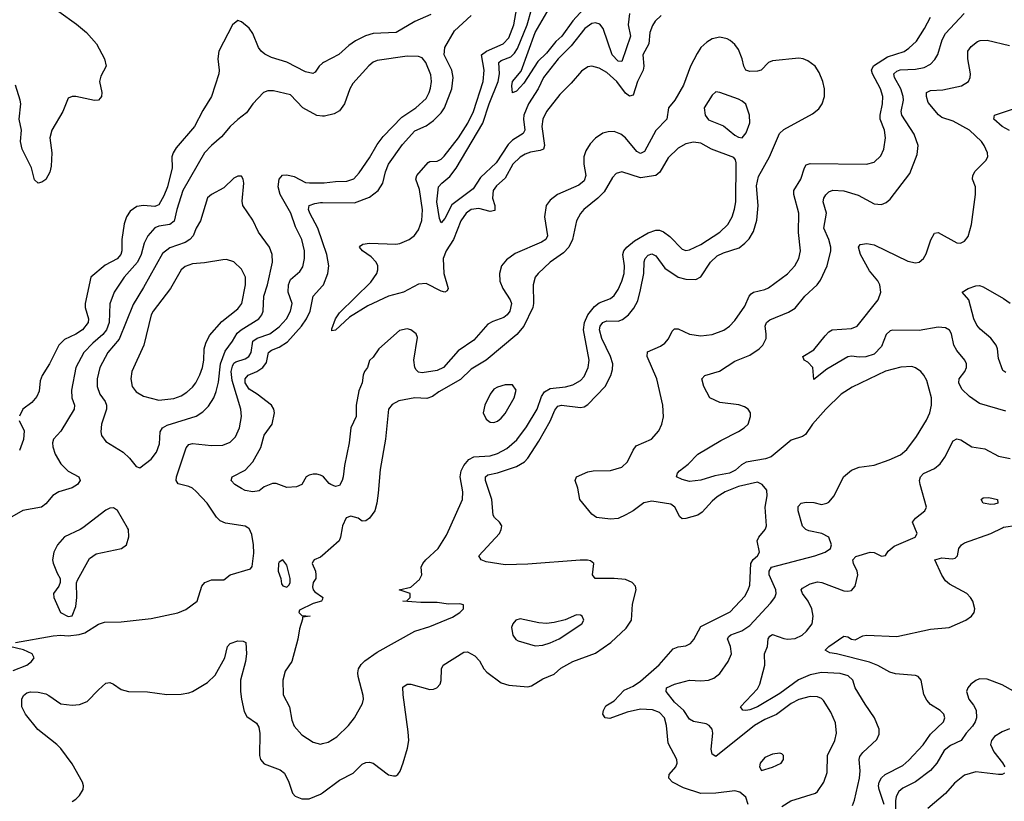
# Model space of a CAD drawing. Header units: inches. Extents: x 1682530 to 1839546, y 640742 to 791647.
# Tile 678 of 923: x 1788392 to 1793622, y 718548 to 722697. Entities that reach past the tile are written whole.
import ezdxf

# ---------------------------------------------------------------- set-up
doc = ezdxf.new("R2010")
doc.units = ezdxf.units.IN
doc.header["$MEASUREMENT"] = 0
for name, color, linetype in [('B7781', 7, 'Continuous'), ('B7782', 7, 'Continuous'), ('B7791', 7, 'Continuous'), ('B7792', 7, 'Continuous')]:
    doc.layers.add(name, color=color, linetype=linetype)

msp = doc.modelspace()

# ---------------------------------------------------------------- linework, layer by layer
at = {"layer": 'B7781', "color": 5}
for points, elevation in [([(1788368.7, 719390), (1788570, 719426), (1788610, 719428.9), (1788650, 719425.2), (1788707.2, 719432.8), (1788738, 719442), (1788810, 719488.8), (1788841.7, 719498.3), (1788930, 719500.2), (1789090, 719518.8), (1789231, 719549), (1789274.3, 719565.7), (1789334, 719610), (1789359.3, 719690), (1789375.3, 719710), (1789410, 719722.8), (1789476.4, 719723.6), (1789509.3, 719750.7), (1789617.5, 719782.5), (1789626.6, 719793.4), (1789635, 719865), (1789634.4, 719910), (1789624.3, 719964.3), (1789610, 719995.4), (1789602.8, 720000)], 640), ([(1788726.6, 720000), (1788713.4, 719990), (1788630, 719951.3), (1788593, 719910), (1788572.7, 719870), (1788566.4, 719830), (1788570, 719812), (1788590, 719758), (1788606.8, 719730), (1788606.8, 719710), (1788598.8, 719690), (1788570.8, 719650), (1788574, 719630), (1788608.2, 719550), (1788650, 719529.1), (1788670, 719532.7), (1788690, 719581), (1788695.5, 719630), (1788693.1, 719706.9), (1788698, 719722), (1788763.4, 719836.6), (1788797.9, 719862.1), (1788932.3, 719890), (1788959.6, 719910), (1788971.7, 719951.7), (1788969.6, 719990), (1788963.9, 720000)], 660), ([(1790000, 719853.2), (1789990, 719844.5), (1789956, 719830), (1789950, 719822), (1789944.9, 719810), (1789963, 719770), (1789965.5, 719750), (1789964, 719730), (1789951, 719710), (1789946.8, 719686.8), (1789950.9, 719670.9), (1789959.8, 719659.8), (1790000, 719631.4)], 640), ([(1790000, 719622), (1789999.6, 719620.4), (1789994, 719610), (1789950, 719598), (1789878, 719562), (1789874, 719550), (1789890, 719534), (1789934, 719530), (1789894, 719526), (1789894, 719514), (1789877.5, 719462.5), (1789870, 719408.7), (1789837.3, 719290), (1789801.7, 719238.3), (1789788.6, 719191.4), (1789792.1, 719112.1), (1789825, 719050), (1789837.7, 718977.7), (1789850, 718947), (1789890, 718901.1), (1789950, 718861.1), (1789990, 718851.7), (1790000, 718854.4)], 640), ([(1788670, 718547.2), (1788690, 718559), (1788710, 718578.7), (1788728.5, 718610), (1788730.8, 718630), (1788724.8, 718650), (1788670, 718746.9), (1788610, 718827.6), (1788588.6, 718850), (1788488.5, 718928.5), (1788423.5, 719010), (1788402.5, 719050), (1788403.1, 719090), (1788412.4, 719110), (1788430, 719123.9), (1788450, 719129.2), (1788490, 719127.6), (1788530, 719118.4), (1788546.7, 719110), (1788610, 719064.9), (1788670, 719058.4), (1788710, 719062), (1788750, 719077.3), (1788810, 719140.2), (1788850, 719174), (1788870, 719178.9), (1788890, 719170.3), (1788930, 719141.5), (1788970, 719130.2), (1789070, 719128.2), (1789174.1, 719114.1), (1789250, 719116.9), (1789290, 719124), (1789310, 719130.3), (1789390, 719178.4), (1789430, 719216.8), (1789481.5, 719310), (1789495.8, 719370), (1789510, 719385.8), (1789550, 719399.9), (1789578, 719398), (1789592.6, 719390), (1789596.6, 719330), (1789591.3, 719290), (1789565, 719190), (1789564.3, 719130), (1789569.2, 719090), (1789584.7, 719024.7), (1789597.4, 718997.4), (1789650, 718963.1), (1789661.7, 718941.7), (1789667.9, 718907.9), (1789665.2, 718790), (1789670.3, 718770), (1789690, 718746), (1789775, 718715), (1789797.7, 718697.7), (1789821.3, 718650), (1789840.4, 718590), (1789855.1, 718575.1), (1789890, 718560.8), (1789930, 718560.2), (1789990, 718585.5), (1790000, 718592.9)], 620), ([(1788357.8, 719242.2), (1788429, 719270), (1788454, 719290), (1788468.7, 719310), (1788458, 719330), (1788412.1, 719352.1), (1788338, 719370)], 640)]:
    msp.add_lwpolyline(points, dxfattribs=dict(at, elevation=elevation))
at = {"layer": 'B7781', "color": 5, "elevation": 640}
msp.add_lwpolyline([(1789790, 719829), (1789770, 719817.2), (1789766.4, 719810), (1789764.4, 719770), (1789778.8, 719730), (1789782, 719702), (1789790, 719692), (1789810, 719684.7), (1789823.1, 719696.9), (1789828.7, 719710), (1789829, 719730), (1789810, 719802)], close=True, dxfattribs=at)
at = {"layer": 'B7782', "color": 5}
for points, elevation in [([(1788506.4, 722810), (1788693.8, 722673.8), (1788746.7, 722630), (1788800.4, 722570), (1788843.1, 722490), (1788850.4, 722450), (1788822.5, 722397.5), (1788816.5, 722370), (1788828.2, 722310), (1788825.5, 722290), (1788819.5, 722280.5), (1788810, 722269.6), (1788790, 722268), (1788690, 722289.6), (1788670, 722289.6), (1788650, 722280.9), (1788620.8, 722210), (1788562.6, 722110), (1788551.3, 722070), (1788562, 721990), (1788559.7, 721920.3), (1788551.4, 721888.6), (1788530, 721849), (1788510, 721834), (1788490, 721829.2), (1788470, 721848), (1788454.5, 721910), (1788405.3, 722010), (1788396.8, 722050), (1788402, 722110), (1788389, 722170), (1788397.1, 722250), (1788395, 722270), (1788370, 722349.6)], 580), ([(1790000, 722465.7), (1789982.6, 722450), (1789960.4, 722419.6), (1789948.1, 722411.9), (1789910, 722420.2), (1789810, 722472.2), (1789730, 722495.8), (1789693.7, 722513.7), (1789674.3, 722530), (1789659.7, 722550), (1789630, 722623.7), (1789610, 722652), (1789570, 722686.6), (1789550, 722692.7), (1789523, 722670), (1789450.3, 722530), (1789444.5, 722490), (1789451.6, 722430), (1789449.2, 722410), (1789411.3, 722290), (1789364, 722216), (1789320.2, 722130), (1789223.2, 722016.8), (1789207.8, 721990), (1789200.2, 721970), (1789202.5, 721910), (1789177, 721810), (1789157.1, 721762.9), (1789130, 721714.8), (1789121.3, 721710), (1789110, 721706), (1789049.5, 721710.5), (1789014.8, 721705.2), (1788978.6, 721681.4), (1788958.8, 721650), (1788946, 721614), (1788933.8, 721530), (1788934.4, 721470), (1788928.2, 721450), (1788910, 721427), (1788846.4, 721393.6), (1788770.2, 721330), (1788739.3, 721190), (1788739.6, 721170), (1788757.3, 721110), (1788754.8, 721090), (1788725, 721050), (1788690, 721027.8), (1788630, 721000.2), (1788599.4, 720970), (1788550, 720869.7), (1788511, 720809), (1788500.8, 720779.2), (1788495.1, 720724.9), (1788483.7, 720696.3), (1788455.8, 720664.2), (1788407.8, 720630), (1788390, 720591.8)], 620), ([(1790000, 722185.8), (1789970, 722188.9), (1789895.6, 722230), (1789830, 722298.4), (1789739.8, 722319.8), (1789710, 722320.4), (1789687.6, 722310), (1789630.3, 722250), (1789596.6, 722203.4), (1789550, 722167.9), (1789510.2, 722130), (1789463.9, 722076.1), (1789411.1, 722030), (1789374.2, 721990), (1789258, 721790), (1789226.6, 721690), (1789212.8, 721627.2), (1789189.6, 721610.4), (1789130, 721600.5), (1789110, 721591.9), (1789072.6, 721550), (1789052.7, 721510), (1789036.4, 721450), (1789018.2, 721410), (1788945.9, 721330), (1788892.9, 721250), (1788870.7, 721189.3), (1788866.6, 721090), (1788852.5, 721050), (1788833.9, 721026.1), (1788780.3, 720979.7), (1788732.9, 720930), (1788690.1, 720850), (1788666.4, 720730), (1788668.8, 720690), (1788682.2, 720650), (1788680.6, 720630), (1788610, 720513.3), (1788572, 720470), (1788565.3, 720450), (1788567.1, 720430), (1788580.6, 720390), (1788610, 720339), (1788650, 720300.2), (1788706, 720270), (1788712.8, 720250), (1788698.5, 720230), (1788670, 720211.5), (1788600.5, 720190), (1788568, 720172), (1788530, 720127.1), (1788507.3, 720110), (1788408, 720092), (1788350, 720057.6)], 640), ([(1789602.8, 720000), (1789588.8, 720008.8), (1789484.2, 720024.2), (1789456.4, 720036.4), (1789436.8, 720056.8), (1789388.3, 720130), (1789330, 720192.4), (1789310, 720209.7), (1789290, 720219.3), (1789233.2, 720233.2), (1789222.7, 720250), (1789224.6, 720270), (1789275.9, 720424.1), (1789290, 720442.4), (1789310, 720446.5), (1789410, 720436.1), (1789470, 720438.9), (1789510, 720454.9), (1789538.2, 720481.9), (1789559.3, 720530), (1789569.8, 720590), (1789566.2, 720630), (1789521.1, 720781.1), (1789515.5, 720830), (1789521.7, 720858.3), (1789530, 720874.1), (1789539.1, 720880.9), (1789590, 720896.4), (1789609.2, 720910), (1789620.9, 720930), (1789629.9, 720990.1), (1789653.2, 721006.8), (1789719.8, 721030), (1789770, 721066.6), (1789809.3, 721110), (1789830.5, 721150), (1789838.2, 721190), (1789818, 721250), (1789819.1, 721290), (1789830, 721317.3), (1789879.2, 721360.8), (1789895.4, 721384.6), (1789905, 721430), (1789904.6, 721470), (1789890, 721529.6), (1789857.4, 721597.4), (1789831.2, 721670), (1789774.8, 721770), (1789765.5, 721810), (1789769.8, 721850), (1789788.4, 721871.6), (1789810, 721874.5), (1789850, 721865.4), (1789910, 721833.7), (1789931.7, 721831.7), (1790000, 721830.9)], 640), ([(1790000, 721518), (1789975.2, 721590), (1789933.1, 721670), (1789926.4, 721690), (1789928.8, 721710), (1789958.6, 721721.4), (1789990, 721726.5), (1790000, 721726.5)], 620), ([(1790000, 720273.6), (1789990, 720279.6), (1789970, 720285.1), (1789950, 720284.2), (1789930, 720279.7), (1789913.4, 720270), (1789891, 720230), (1789862.6, 720217.4), (1789810, 720213), (1789754.9, 720234.9), (1789734.5, 720234.5), (1789690, 720217.1), (1789663.6, 720196.4), (1789630.2, 720189.8), (1789590, 720198), (1789570, 720208.1), (1789534, 720230), (1789514.3, 720250), (1789520.5, 720270), (1789590, 720306), (1789630.7, 720349.3), (1789673.3, 720426.7), (1789690, 720491.6), (1789732, 720550), (1789744.7, 720610), (1789741.5, 720630), (1789728.6, 720650), (1789653.3, 720710), (1789610, 720735.3), (1789589.6, 720770), (1789589.9, 720790.1), (1789606.2, 720810), (1789650.5, 720829.5), (1789682.7, 720850), (1789702.3, 720877.7), (1789713.2, 720930), (1789730, 720943.3), (1789770, 720958.8), (1789813.4, 720986.6), (1789889.4, 721070), (1789916, 721110), (1789934.9, 721150), (1789949.9, 721230.1), (1790000, 721283.6)], 620), ([(1788389.5, 720570), (1788414.7, 720514.7), (1788411.9, 720468.1), (1788390, 720409.7)], 620), ([(1788963.9, 720000), (1788911.4, 720091.4), (1788890, 720106), (1788870, 720104.5), (1788850, 720094), (1788726.6, 720000)], 660)]:
    msp.add_lwpolyline(points, dxfattribs=dict(at, elevation=elevation))
for points, elevation in [([(1789550, 721867.3), (1789530, 721856.2), (1789476, 721804), (1789410.4, 721770), (1789390, 721751), (1789353, 721630), (1789330, 721591.2), (1789313.1, 721550), (1789296, 721530), (1789270, 721514.4), (1789190, 721485.6), (1789150, 721456.8), (1789050, 721275.6), (1788994.1, 721185.9), (1788919.6, 721000.4), (1788859.8, 720930), (1788817.6, 720850), (1788802.7, 720790), (1788803, 720750), (1788817.7, 720710), (1788845, 720670), (1788852.3, 720650), (1788853.1, 720630), (1788826, 720550), (1788822, 720510), (1788826, 720490), (1788850, 720457.6), (1788942, 720402), (1788975.5, 720370), (1789010, 720326), (1789030, 720318.8), (1789090, 720364.4), (1789118.8, 720401.2), (1789134.4, 720445.6), (1789137.3, 720510), (1789149.8, 720530), (1789175.6, 720544.4), (1789328.5, 720591.5), (1789365.1, 720614.9), (1789395, 720645), (1789423.7, 720690), (1789435.8, 720724.2), (1789447.9, 720772.1), (1789458.7, 720870), (1789482.7, 720937.3), (1789522.8, 720990), (1789547, 721033), (1789568.4, 721051.6), (1789661.4, 721110), (1789677.4, 721130), (1789684.9, 721150), (1789687.8, 721230), (1789708.8, 721290), (1789734.1, 721410), (1789732.3, 721450), (1789718.8, 721490), (1789659.7, 721570), (1789630, 721632.3), (1789577.4, 721710), (1789573.5, 721733.5), (1789581.7, 721830), (1789579.6, 721850), (1789570, 721866)], 660), ([(1789490, 721423.5), (1789470, 721422.7), (1789374.1, 721405.9), (1789310, 721401.5), (1789270, 721386.6), (1789250, 721369.7), (1789192.4, 721270), (1789100.2, 721150), (1789089.4, 721130), (1789051.4, 720968.6), (1788986.9, 720830), (1788982, 720790), (1788988.9, 720750), (1789010, 720721.3), (1789050, 720698.7), (1789130, 720678), (1789210, 720686.5), (1789250, 720701), (1789280, 720720), (1789310, 720747.1), (1789327.2, 720770), (1789348.9, 720811.1), (1789362.8, 720850), (1789369.9, 720890), (1789371.9, 720950), (1789380.2, 720979.8), (1789399.4, 721020.6), (1789464.6, 721095.4), (1789550, 721162.4), (1789571.6, 721190), (1789591.5, 721290), (1789592, 721330), (1789570, 721373.6), (1789530, 721411.1)], 680)]:
    msp.add_lwpolyline(points, close=True, dxfattribs=dict(at, elevation=elevation))
at = {"layer": 'B7791', "color": 5}
for points, elevation in [([(1790000, 718854.4), (1790030, 718862.3), (1790076.9, 718890), (1790138.9, 718950), (1790169.7, 718990), (1790212.8, 719067.2), (1790217.6, 719090), (1790215.5, 719110), (1790188.9, 719210), (1790187.8, 719230), (1790192.1, 719250), (1790205.5, 719274.5), (1790225.9, 719294.1), (1790290, 719338.6), (1790490, 719451.3), (1790570, 719476.5), (1790690, 719524.9), (1790730, 719550.8), (1790749.2, 719570), (1790748.7, 719590), (1790730, 719595.6), (1790670, 719593.6), (1790610, 719602.7), (1790522.3, 719602.3), (1790426, 719610), (1790447.3, 719612.7), (1790466, 719630), (1790466, 719650), (1790408, 719670), (1790470, 719684.7), (1790514.7, 719725.3), (1790527.3, 719750), (1790523.5, 719790), (1790532.4, 719810), (1790548.3, 719830), (1790614.5, 719890), (1790659.4, 719960.6), (1790676.9, 720000)], 640), ([(1790105.2, 720000), (1790096.3, 719950), (1790088, 719930), (1790000, 719853.2)], 640), ([(1790000, 718592.9), (1790090, 718659.1), (1790162.5, 718697.5), (1790210, 718744.9), (1790230, 718752.7), (1790250, 718754.9), (1790270, 718750.3), (1790350, 718687.2), (1790377.7, 718682.3), (1790390, 718683.1), (1790400.9, 718690), (1790413, 718707), (1790428.7, 718751.3), (1790451.7, 718830), (1790458.5, 718870), (1790455.8, 718915.8), (1790427.9, 719112.1), (1790427.1, 719152.9), (1790449.3, 719170), (1790469.8, 719170.2), (1790570, 719140.8), (1790590, 719142.3), (1790606.6, 719150), (1790624.7, 719170), (1790631, 719189), (1790632.4, 719250), (1790640.5, 719270), (1790750, 719340.2), (1790770, 719341.3), (1790810, 719320.2), (1790833.4, 719293.4), (1790857.6, 719250), (1790872.6, 719232.6), (1790950, 719177.3), (1790990, 719164.9), (1791090, 719155.5), (1791110, 719160.2), (1791170, 719197.2), (1791230, 719223.2), (1791265.8, 719254.2), (1791330, 719289.6), (1791450, 719334.8), (1791530.9, 719390), (1791613.4, 719466.6), (1791642, 719510), (1791646.5, 719593.5), (1791665.8, 719670), (1791662.2, 719690), (1791645.3, 719710), (1791610, 719724.4), (1791549.4, 719730.6), (1791448.7, 719730), (1791435.1, 719750), (1791440.9, 719810), (1791424.2, 719824.2), (1791407.3, 719827.3), (1791368.2, 719828.2), (1791090, 719805.9), (1790970, 719803), (1790870, 719819.1), (1790843, 719830), (1790831.3, 719850), (1790940.7, 719970), (1790949.6, 719990), (1790950.8, 720000)], 620), ([(1792260.4, 718530), (1792249.6, 718570), (1792216.1, 718596.1), (1792190, 718602.6), (1792090, 718590.8), (1792010, 718589.8), (1791918.5, 718618.5), (1791859.7, 718650), (1791840.5, 718670), (1791841.3, 718690), (1791876.9, 718730), (1791883.6, 718750), (1791881.6, 718770), (1791837, 718857), (1791826.9, 718950), (1791817.5, 718990), (1791790, 719018.2), (1791752.5, 719032.5), (1791690, 719037.2), (1791619.2, 719020.8), (1791526.4, 718986.4), (1791500.9, 718990), (1791488.7, 719010), (1791492, 719030), (1791505.1, 719054.9), (1791550, 719080.9), (1791601.9, 719138.1), (1791650, 719159.2), (1791690, 719185), (1791788.1, 719271.9), (1791863.3, 719356.7), (1791890, 719368.4), (1791930, 719372.7), (1791954.3, 719385.7), (1791973.4, 719406.6), (1792010, 719475.2), (1792165.8, 719554.2), (1792242.9, 719637.1), (1792261.8, 719670), (1792270, 719694.8), (1792274.9, 719810), (1792287.9, 719832.1), (1792311.3, 719850), (1792320.7, 719870), (1792309.6, 719930), (1792318.3, 719950), (1792352.2, 719990), (1792355.7, 720000)], 580), ([(1792440.2, 718519.8), (1792487.6, 718550), (1792618.4, 718590), (1792630, 718599.5), (1792663.9, 718650), (1792680.3, 718699.7), (1792683.4, 718790), (1792720.7, 718870), (1792729.8, 718910), (1792724.5, 718964.5), (1792700.7, 719020.7), (1792662, 719082), (1792650, 719093.1), (1792630, 719101.8), (1792590, 719104), (1792530, 719088.4), (1792490, 719066.8), (1792412.1, 719007.9), (1792350, 718981.7), (1792294.7, 718950), (1792090, 718785.1), (1792070, 718798), (1792064.7, 718824.7), (1792074, 718910), (1792070, 718931.2), (1792054.7, 718950), (1792038.5, 718958.5), (1791970, 718971.3), (1791950, 718983.5), (1791919, 719030), (1791870, 719073.7), (1791825.3, 719130), (1791827.2, 719150), (1791869.6, 719170), (1791950, 719191.2), (1792010, 719187.6), (1792050, 719191.3), (1792078.3, 719201.7), (1792110, 719226.7), (1792154.6, 719290), (1792172.5, 719330), (1792167.7, 719370), (1792151.5, 719410), (1792158.1, 719421.9), (1792168.4, 719431.6), (1792228.2, 719451.8), (1792270, 719480.6), (1792380.4, 719599.6), (1792402.3, 719630), (1792409.1, 719650), (1792407.7, 719670), (1792372.3, 719750), (1792372.1, 719770), (1792385.2, 719790), (1792615.1, 719850), (1792669.7, 719870), (1792698.7, 719890), (1792704.2, 719910), (1792689.6, 719950), (1792652, 719970), (1792583.1, 719983.1), (1792567.7, 719990), (1792557.8, 720000)], 560), ([(1792815.4, 718524.6), (1792826.3, 718553.7), (1792853.3, 718670), (1792856.8, 718710), (1792850.8, 718770), (1792854.4, 718785.6), (1792870, 718807.2), (1792944.5, 718875.5), (1792956.2, 718903.8), (1792956.9, 718930), (1792932.6, 718990), (1792882.4, 719062.4), (1792830, 719149.6), (1792817.4, 719190), (1792793.1, 719213.1), (1792750, 719226.4), (1792650, 719231.2), (1792590, 719219.7), (1792528.2, 719191.8), (1792430, 719119.4), (1792309.9, 719049.9), (1792270, 719032.7), (1792249.3, 719029.3), (1792232.2, 719032.3), (1792220.5, 719050), (1792310, 719144.2), (1792323.7, 719170), (1792349.8, 719270), (1792348.6, 719330), (1792364.6, 719370), (1792368.2, 719410), (1792376.3, 719423.7), (1792390, 719433.4), (1792450, 719412.1), (1792470.9, 719409.1), (1792510, 719412.8), (1792547.4, 719430), (1792571.8, 719450), (1792600.3, 719490), (1792606.3, 719530), (1792599.8, 719570), (1792580.6, 719610), (1792549.1, 719650), (1792543.1, 719670), (1792550, 719679.5), (1792590, 719701.5), (1792630, 719712.5), (1792653, 719710), (1792770, 719665.8), (1792790, 719663.2), (1792810, 719667.4), (1792829.7, 719690.2), (1792843.1, 719750), (1792840.4, 719770), (1792821.4, 719810), (1792817.1, 719830), (1792832.7, 719847.3), (1792910, 719870.1), (1792930, 719869.2), (1792970, 719848.5), (1792990, 719853.2), (1793004.7, 719875.3), (1793037.2, 719902.8), (1793147.3, 719950), (1793158, 719970), (1793146.3, 720000)], 540), ([(1792983.9, 718530), (1792957.3, 718610), (1792954.1, 718630), (1792957.6, 718650), (1792970, 718672.8), (1792989.5, 718690.5), (1793082.2, 718737.8), (1793113.8, 718766.2), (1793190, 718847), (1793230, 718904.1), (1793298.6, 718970), (1793306, 718990), (1793299.8, 719010), (1793281.5, 719030), (1793230, 719061.8), (1793210, 719084.8), (1793194.7, 719114.7), (1793179.8, 719190), (1793164.5, 719210), (1793150, 719214.8), (1793043.9, 719223.9), (1793013.8, 719233.8), (1792949.3, 719269.3), (1792906, 719286), (1792730, 719330.9), (1792695.8, 719335.8), (1792669.6, 719350), (1792689.7, 719370), (1792770, 719424), (1792790, 719420.3), (1792810, 719407.6), (1792830, 719404.7), (1792870, 719426.7), (1792890, 719430.1), (1793050, 719422.6), (1793230, 719461.9), (1793328.9, 719471.1), (1793418, 719510), (1793446.6, 719530), (1793460.9, 719550), (1793464.5, 719570), (1793454, 719610), (1793442, 719630), (1793422, 719650), (1793330, 719701.1), (1793310, 719718), (1793290, 719747.3), (1793252.7, 719830), (1793290, 719839.6), (1793344.9, 719835.1), (1793360.7, 719839.3), (1793372.8, 719850), (1793380.2, 719890), (1793395, 719910), (1793410, 719919.2), (1793549.8, 719970), (1793612.3, 720000)], 520), ([(1790000, 719631.4), (1790002, 719630), (1790000, 719622)], 640), ([(1793670, 719131.6), (1793610, 719166.3), (1793530, 719196.7), (1793490, 719196.9), (1793470, 719189.8), (1793444.5, 719170), (1793428.1, 719150), (1793421.1, 719130), (1793432.4, 719090), (1793458.5, 719058.5), (1793471.7, 719031.7), (1793474.4, 718990), (1793467.5, 718970), (1793453, 718947), (1793418.3, 718910), (1793392.4, 718870), (1793335.6, 718844.4), (1793302, 718818), (1793263.6, 718750), (1793230, 718711.9), (1793150, 718650.6), (1793082.8, 718617.2), (1793060.7, 718599.3), (1793046.5, 718573.5), (1793043.2, 718550), (1793043.4, 718483.4)], 520), ([(1793650, 718932), (1793610, 718916.8), (1793570, 718891), (1793552.9, 718870), (1793549.2, 718850), (1793565.6, 718810), (1793612.4, 718752.4), (1793624.2, 718730)], 540), ([(1793622.5, 718697.5), (1793611, 718689), (1793590.2, 718689.8), (1793470, 718704.5), (1793410, 718687.1), (1793356.3, 718643.7), (1793310, 718588.5), (1793214.6, 718510)], 540)]:
    msp.add_lwpolyline(points, dxfattribs=dict(at, elevation=elevation))
for points, elevation in [([(1791350, 719538), (1791289, 719511), (1791230, 719496), (1791190, 719492.1), (1791150, 719495.1), (1791050, 719516.9), (1791027.3, 719510), (1791010.3, 719489.7), (1791003.7, 719470), (1791010.3, 719430), (1791026.9, 719406.9), (1791038.9, 719398.9), (1791130, 719373.4), (1791170, 719376.5), (1791210, 719389.2), (1791257, 719410), (1791377.2, 719490), (1791389, 719510), (1791379, 719530), (1791370, 719536)], 640), ([(1792430, 718804), (1792390, 718797.2), (1792350, 718779.5), (1792325.5, 718750), (1792320.7, 718730), (1792331.1, 718711.1), (1792390, 718728.5), (1792437.2, 718750), (1792449, 718770), (1792448.7, 718790), (1792440.4, 718800.4)], 580)]:
    msp.add_lwpolyline(points, close=True, dxfattribs=dict(at, elevation=elevation))
at = {"layer": 'B7792', "color": 5}
for points, elevation in [([(1791799.8, 722720.2), (1791766.7, 722690), (1791752.7, 722667.3), (1791739.5, 722630), (1791733.3, 722570), (1791700.8, 722510), (1791706.2, 722450), (1791702.7, 722430), (1791674, 722370), (1791650, 722296), (1791630, 722290.7), (1791610, 722307.1), (1791563.6, 722370), (1791510, 722417.1), (1791470, 722439.9), (1791430, 722450.8), (1791410, 722447.6), (1791375.1, 722424.9), (1791320.3, 722359.7), (1791260.4, 722299.6), (1791190, 722210.7), (1791170.7, 722170), (1791164.3, 722130), (1791179.3, 722030), (1791173.7, 722010), (1791156.8, 722003.2), (1791105.1, 721994.9), (1791076.1, 721983.9), (1791050, 721967.9), (1791012, 721930), (1790970, 721856.8), (1790924.8, 721815.2), (1790907.3, 721790), (1790902.3, 721750), (1790914.8, 721710), (1790915, 721685), (1790890, 721679.3), (1790830, 721694.6), (1790790.4, 721690), (1790762.5, 721670), (1790734.4, 721630), (1790696.4, 721530), (1790656.6, 721470), (1790640.9, 721430), (1790645.1, 721350), (1790666.9, 721270), (1790662, 721258), (1790650, 721251), (1790630, 721255.7), (1790550, 721297.2), (1790510, 721293.4), (1790430, 721251.1), (1790350, 721228.7), (1790241.7, 721178.3), (1790142.8, 721117.2), (1790070, 721048.5), (1790050, 721045.2), (1790050, 721056), (1790068.8, 721110), (1790090, 721141.6), (1790256.8, 721303.2), (1790288.2, 721350), (1790294.1, 721370), (1790293.5, 721390), (1790284.9, 721410), (1790258.7, 721438.7), (1790212, 721470), (1790197.2, 721490), (1790202.4, 721497.6), (1790214.9, 721505.1), (1790250, 721511.2), (1790390, 721505.6), (1790411.7, 721508.3), (1790461.2, 721530), (1790488.1, 721551.9), (1790510, 721580.8), (1790528.1, 721631.9), (1790531.9, 721688.1), (1790515.4, 721795.4), (1790496.7, 721850), (1790502, 721870), (1790561.2, 721938.8), (1790570, 721944.8), (1790610, 721945.9), (1790630, 721956.3), (1790646.8, 721973.2), (1790722.9, 722070), (1790771.5, 722148.5), (1790801.5, 722210), (1790853.1, 722370), (1790858.5, 722430), (1790844.7, 722510), (1790871.5, 722530), (1790960.3, 722570), (1790990, 722601.5), (1791017.1, 722670), (1791037.2, 722790)], 580), ([(1790575.9, 722724.1), (1790490, 722687.9), (1790390.6, 722629.4), (1790270, 722624.3), (1790228.4, 722611.6), (1790175.3, 722584.7), (1790140.1, 722559.9), (1790087.6, 722512.4), (1790004.7, 722470), (1790000, 722465.7)], 620), ([(1790000, 721726.5), (1790170, 721725.1), (1790250, 721755.8), (1790295.4, 721790), (1790320.2, 721830), (1790334.7, 721890), (1790351.3, 721930), (1790425.3, 722034.7), (1790490, 722107.1), (1790550, 722133.3), (1790590, 722161.5), (1790630, 722202.4), (1790648.4, 722230), (1790686.7, 722330), (1790693.6, 722390), (1790686.8, 722430), (1790646.8, 722510), (1790649.3, 722550), (1790701, 722639), (1790790, 722719.6)], 620), ([(1791630.8, 722730), (1791623.3, 722670), (1791636.8, 722610), (1791590, 722475.6), (1791570, 722477.5), (1791539.3, 722510), (1791491.2, 722651.2), (1791473.9, 722673.9), (1791450, 722681.2), (1791430, 722676.5), (1791393.8, 722650), (1791321.5, 722558.5), (1791251.9, 722490), (1791174.2, 722390), (1791146.5, 722330), (1791093.9, 722250), (1791069.6, 722190), (1791067.4, 722170), (1791075.5, 722110), (1791066.1, 722093.9), (1791010, 722056.9), (1790985.9, 722034.1), (1790922.1, 721937.9), (1790839.6, 721860.4), (1790800.2, 721799.8), (1790686.4, 721713.6), (1790650, 721641.5), (1790630, 721618.7), (1790621.4, 721641.4), (1790607.4, 721730), (1790617, 721810), (1790633.6, 721830), (1790675.9, 721864.1), (1790710.8, 721909.2), (1790852.3, 722147.7), (1790885.4, 722250), (1790932.6, 722370), (1790939.7, 722410), (1790937.5, 722470), (1790950, 722480.7), (1791000.3, 722499.7), (1791020.4, 722519.6), (1791036.1, 722543.9), (1791087.4, 722670), (1791110, 722751.2)], 560), ([(1791386.5, 722753.5), (1791329.1, 722690.9), (1791272.2, 722610), (1791239.1, 722580.9), (1791190, 722520.4), (1791143.8, 722476.2), (1791070, 722360.4), (1791030, 722318), (1791010, 722309.2), (1791005.5, 722345.5), (1791009.9, 722370), (1791055.8, 722424.2), (1791130.4, 722630), (1791203.5, 722756.5)], 540), ([(1792557.8, 720000), (1792549, 720009), (1792527.2, 720090), (1792526.6, 720113.4), (1792542.4, 720130), (1792570, 720136.3), (1792610, 720133.4), (1792650, 720124.1), (1792678.4, 720130), (1792690, 720136.5), (1792718.7, 720170), (1792766.9, 720270), (1792810, 720305.7), (1792850, 720320.8), (1792930, 720332.4), (1793010, 720360.7), (1793070, 720387.7), (1793104.3, 720415.7), (1793155.5, 720484.5), (1793208.7, 720571.3), (1793226.3, 720610), (1793234.6, 720650), (1793234.6, 720690), (1793210, 720780.9), (1793195.1, 720810), (1793178, 720830), (1793150, 720849.7), (1793130, 720856.8), (1793072.2, 720852.2), (1792990, 720831.3), (1792813.7, 720746.3), (1792755.3, 720710), (1792674.2, 720630), (1792602.3, 720550), (1792565.4, 720494.6), (1792550, 720485), (1792490, 720465.5), (1792382.9, 720377.1), (1792353.3, 720366.7), (1792250, 720347.6), (1792225.8, 720334.2), (1792193.5, 720306.5), (1792162.6, 720290), (1792083.9, 720276.1), (1792010, 720252.3), (1791950, 720246), (1791910, 720255.6), (1791881.2, 720270), (1791886.6, 720290), (1791897.2, 720302.8), (1791942.2, 720337.7), (1791994, 720390), (1792116, 720464), (1792210, 720511.4), (1792240.5, 720530), (1792260.5, 720550), (1792274, 720590), (1792273, 720610), (1792262, 720630), (1792242.5, 720642.5), (1792211.9, 720651.9), (1792110, 720665.7), (1792058, 720690), (1792025.1, 720750), (1792014.5, 720790), (1792031.4, 720808.6), (1792108, 720832), (1792190, 720884.4), (1792270, 720915.6), (1792319.7, 720950), (1792339.8, 720970), (1792355.9, 721004.1), (1792357.1, 721030), (1792350.9, 721070), (1792359.1, 721090), (1792376.5, 721103.5), (1792475.7, 721144.3), (1792510, 721165.7), (1792562.2, 721230), (1792627.1, 721290), (1792646.2, 721313.8), (1792680.3, 721390), (1792700.7, 721470), (1792700.3, 721490), (1792689.9, 721529.9), (1792662.2, 721590), (1792676.5, 721670), (1792658.8, 721730), (1792662.8, 721750), (1792672.8, 721767.2), (1792690, 721784), (1792710, 721793), (1792770, 721789.5), (1792845.4, 721765.4), (1792930, 721720.2), (1792970, 721716.9), (1792993.8, 721726.2), (1793015.7, 721744.3), (1793119.2, 721880.8), (1793159, 721981), (1793164.7, 722030), (1793142.4, 722090), (1793076.5, 722190), (1793073.5, 722210), (1793086.7, 722270), (1793085.3, 722290), (1793071.6, 722330), (1793038.7, 722390), (1793035.4, 722410), (1793050, 722424), (1793069.2, 722430.8), (1793150, 722434.6), (1793195.6, 722444.4), (1793230, 722461.6), (1793253.3, 722486.7), (1793267.7, 722512.3), (1793291.7, 722590), (1793310, 722624.9), (1793408, 722730)], 560), ([(1792355.7, 720000), (1792359.2, 720010), (1792351.6, 720110), (1792362.2, 720170), (1792359.6, 720199.6), (1792336.3, 720230), (1792310, 720241.8), (1792210, 720218.7), (1792138.7, 720190), (1792096.4, 720163.6), (1792070, 720141.8), (1792017.1, 720082.9), (1791994.1, 720065.9), (1791930, 720048.6), (1791910, 720048), (1791897.9, 720057.9), (1791871.7, 720110), (1791850, 720125), (1791750, 720140.9), (1791707.2, 720132.8), (1791650.7, 720089.3), (1791611.9, 720068.1), (1791570, 720049.9), (1791530, 720044.8), (1791455.2, 720055.2), (1791430, 720071.6), (1791367.6, 720150), (1791356, 720210), (1791342.4, 720250), (1791350, 720270.4), (1791410, 720296.9), (1791438, 720302), (1791530, 720304), (1791590, 720321.6), (1791620.8, 720350), (1791650, 720412.7), (1791665.6, 720434.4), (1791747.3, 720470), (1791786.3, 720513.7), (1791802, 720550), (1791810.7, 720589.3), (1791808.2, 720650), (1791775.7, 720790), (1791724.1, 720910), (1791726.8, 720933.1), (1791795.8, 720964.2), (1791819.3, 720980.7), (1791837.2, 721002.8), (1791856.9, 721043.1), (1791870, 721056.5), (1791890, 721056.2), (1791950, 721028.4), (1792010, 721019.3), (1792070, 721026.7), (1792131.1, 721048.9), (1792162.2, 721070), (1792190, 721099.6), (1792243.5, 721176.5), (1792266.9, 721230), (1792277.6, 721242.4), (1792289.9, 721250.1), (1792350, 721264.3), (1792370, 721273.9), (1792470, 721348.4), (1792508.2, 721390), (1792530.6, 721430), (1792539.4, 721470), (1792528, 721568), (1792529.9, 721670), (1792504, 721770), (1792504.5, 721790), (1792540.5, 721850), (1792560.2, 721910), (1792570, 721926.7), (1792590, 721934), (1792890, 721930.2), (1792930, 721941.8), (1792965.4, 721974.6), (1792981.8, 722010), (1792990.6, 722070), (1792984.5, 722110), (1792963.1, 722170), (1792961.9, 722190), (1792975.2, 722250), (1792976.1, 722290), (1792963.4, 722330), (1792921.1, 722410), (1792916.5, 722430), (1792927.6, 722452.4), (1793000.5, 722499.5), (1793090, 722529), (1793114.2, 722545.8), (1793155.8, 722584.2), (1793197.7, 722650), (1793229.8, 722710)], 580), ([(1790950.8, 720000), (1790952, 720010), (1790940.9, 720030), (1790913.9, 720053.9), (1790906.6, 720066.6), (1790899, 720150), (1790866.7, 720250), (1790865.5, 720270), (1790879.1, 720280.9), (1790930, 720291.7), (1791030, 720325.5), (1791072.9, 720350), (1791090.6, 720369.4), (1791150, 720459.3), (1791210, 720565.6), (1791235, 720625), (1791250, 720644.8), (1791270, 720650.6), (1791370, 720637.7), (1791390, 720641.4), (1791410, 720654.5), (1791501, 720750), (1791532, 720808), (1791540.5, 720839.5), (1791542, 720870), (1791529.9, 720910), (1791483.9, 721004), (1791471.8, 721050), (1791475, 721070), (1791490, 721090.1), (1791510, 721098.4), (1791570, 721097.6), (1791594.2, 721105.8), (1791626, 721130), (1791654.7, 721165.3), (1791675.1, 721204.9), (1791690, 721262.4), (1791706.8, 721350), (1791708.6, 721411.4), (1791714.7, 721430), (1791730, 721446.4), (1791750, 721454), (1791770, 721443.8), (1791817.9, 721377.9), (1791890, 721330.1), (1791930, 721319.1), (1791982.4, 721317.6), (1792010, 721332), (1792061.6, 721410), (1792096.2, 721443.8), (1792130, 721460.3), (1792213.3, 721486.7), (1792243.9, 721510), (1792266.1, 721533.9), (1792290, 721572.2), (1792306.9, 721633.1), (1792313.6, 721710), (1792305.1, 721814.9), (1792315.8, 721864.2), (1792374.1, 721970), (1792427, 722093), (1792450, 722113.6), (1792603.3, 722196.7), (1792636.3, 722223.7), (1792655, 722250), (1792667, 722290), (1792666, 722330), (1792657.4, 722370), (1792637.5, 722417.5), (1792616.2, 722450), (1792578.2, 722478.2), (1792554, 722490), (1792530, 722493.5), (1792390, 722478.2), (1792370, 722469.8), (1792330, 722429.9), (1792310, 722423.9), (1792270, 722421.6), (1792249.1, 722430), (1792238.6, 722450), (1792229.8, 722490.2), (1792210, 722539.7), (1792190, 722565.4), (1792166.3, 722586.3), (1792150, 722595.6), (1792110, 722605.3), (1792070, 722596.2), (1792042, 722578), (1792010.3, 722550), (1791990, 722518.7), (1791954.8, 722450), (1791918.2, 722350), (1791872, 722270), (1791838.6, 722230), (1791828.4, 722170), (1791770.1, 722109.9), (1791710, 721997.6), (1791690, 721987.7), (1791670, 721998), (1791610, 722071), (1791585.6, 722090), (1791550, 722103.4), (1791517.4, 722102.6), (1791490, 722094.5), (1791451, 722069), (1791422.6, 722037.4), (1791399.6, 722000.4), (1791389, 721970), (1791388.1, 721930), (1791398.2, 721870), (1791390, 721841.4), (1791361.5, 721818.5), (1791248.9, 721770), (1791210, 721739.8), (1791188.5, 721711.5), (1791180.1, 721650), (1791194.6, 721550), (1791185.6, 721530), (1791163.7, 721516.3), (1791023.9, 721456.1), (1790976.9, 721423.1), (1790951, 721390), (1790940.9, 721350), (1790942.7, 721310), (1790958.8, 721270), (1790997.4, 721210), (1791003.4, 721190), (1790995.8, 721150), (1790981.9, 721130), (1790963.1, 721116.9), (1790904.6, 721095.4), (1790878.8, 721081.2), (1790804.7, 720995.3), (1790721.3, 720938.7), (1790642.9, 720850), (1790610, 720835.6), (1790530, 720821.6), (1790510, 720826.8), (1790497.8, 720837.8), (1790490.6, 720850.6), (1790486, 720890), (1790504.1, 721010), (1790497.2, 721030), (1790470, 721050.7), (1790450, 721055.6), (1790410, 721046.5), (1790299.2, 720950), (1790270, 720906), (1790250, 720888.7), (1790239.3, 720850), (1790223.7, 720830), (1790215.8, 720810), (1790210.4, 720770), (1790193.6, 720726.4), (1790178.3, 720650), (1790179.3, 720590), (1790150.3, 720529.8), (1790142.6, 720450), (1790117.2, 720330), (1790109.6, 720270.4), (1790104.3, 720250), (1790090, 720223.5), (1790070, 720219.7), (1790044, 720230), (1790034.7, 720234.7), (1790006, 720270), (1790000, 720273.6)], 620), ([(1793630, 720618.7), (1793490, 720659.8), (1793436.1, 720696.1), (1793395.8, 720735.8), (1793380.2, 720770), (1793382.5, 720790), (1793411.2, 720830), (1793420.5, 720850), (1793421.3, 720870), (1793411.3, 720890), (1793370, 720940.5), (1793353.1, 720970), (1793340.3, 721030), (1793330, 721049.6), (1793310, 721061.2), (1793270, 721065.2), (1793170, 721047.3), (1793030.2, 721049.8), (1793015.4, 721044.6), (1792994.4, 721025.6), (1792970, 720961.4), (1792930, 720922), (1792886.6, 720906.6), (1792850, 720905), (1792810, 720910.8), (1792790, 720907.6), (1792678.4, 720841.6), (1792610, 720786.6), (1792604.4, 720850), (1792578.9, 720878.9), (1792558.4, 720890), (1792552, 720910), (1792610, 720943.7), (1792670, 721018.3), (1792690, 721039.5), (1792707, 721050), (1792810, 721057.5), (1792839.7, 721070), (1792952.5, 721210), (1792966, 721250), (1792960.3, 721290), (1792950, 721311.5), (1792904.8, 721364.8), (1792858.5, 721450), (1792847.2, 721490), (1792856.2, 721503.8), (1792891.5, 721508.5), (1792930, 721501.7), (1793110, 721414.6), (1793150, 721406.3), (1793170, 721410.4), (1793193.3, 721430), (1793205.9, 721454.1), (1793231.1, 721528.9), (1793250, 721564), (1793270, 721567.7), (1793370, 721513), (1793389.3, 721510.7), (1793410, 721520.7), (1793430, 721546), (1793447.6, 721610), (1793467.8, 721770), (1793468.5, 721810), (1793452.8, 721850), (1793453.7, 721870), (1793467.1, 721892.8), (1793524.2, 721950), (1793534, 721970), (1793531.8, 721990), (1793515.4, 722030), (1793500.4, 722050), (1793437.4, 722110), (1793350, 722159.4), (1793290, 722178), (1793271.6, 722191.6), (1793218.1, 722258.1), (1793209.1, 722290), (1793209, 722311), (1793230, 722321.1), (1793295.1, 722324.9), (1793393.8, 722346.2), (1793431, 722369), (1793439.7, 722390), (1793441.5, 722410), (1793427.9, 722490), (1793428.8, 722530), (1793445.5, 722554.5), (1793478.6, 722581.4), (1793492.7, 722587.3), (1793530, 722588), (1793650, 722559.5)], 540), ([(1790000, 721830.9), (1790009.2, 721830.8), (1790070, 721839), (1790130, 721839.4), (1790166.8, 721853.1), (1790195.6, 721884.4), (1790250, 721964.4), (1790290, 722034.7), (1790322.1, 722077.9), (1790421, 722179), (1790496.4, 722230), (1790550, 722279.6), (1790566.6, 722310), (1790573.5, 722333.5), (1790578.3, 722370), (1790575.2, 722404.8), (1790549.9, 722469.9), (1790530, 722494.2), (1790510, 722502.5), (1790450, 722503.4), (1790290, 722480.7), (1790270, 722471.6), (1790247, 722453), (1790162, 722358), (1790146.2, 722330), (1790116.2, 722250), (1790090, 722214), (1790062.3, 722197.7), (1790010, 722184.8), (1790000, 722185.8)], 640), ([(1793650, 722108.3), (1793610.7, 722130), (1793565.4, 722170), (1793569.5, 722190), (1793686.6, 722230)], 520), ([(1790676.9, 720000), (1790743.5, 720150), (1790746.2, 720190), (1790730.6, 720270), (1790737, 720303), (1790751.4, 720330), (1790778.1, 720361.9), (1790803.6, 720376.4), (1790890, 720382), (1790930, 720394.7), (1790980, 720420), (1791032.5, 720467.5), (1791084.1, 720535.9), (1791139.6, 720630), (1791163.4, 720696.6), (1791178.8, 720721.2), (1791210, 720738.9), (1791291.7, 720748.3), (1791330, 720758.7), (1791370, 720781.5), (1791390, 720803.2), (1791410.6, 720850), (1791415.8, 720890), (1791387.2, 721050), (1791391.5, 721090), (1791409.5, 721130.5), (1791444.5, 721175.5), (1791470, 721194.4), (1791530, 721216.5), (1791550, 721232.7), (1791570, 721264.6), (1791590.5, 721310), (1791602.3, 721350), (1791604.9, 721390), (1791595.2, 721450), (1791601.2, 721470), (1791617.4, 721490), (1791657.5, 721522.5), (1791730, 721565.7), (1791770, 721580.4), (1791790, 721579.5), (1791811.1, 721571.1), (1791845.4, 721545.4), (1791910, 721479.6), (1791930, 721472.3), (1791950, 721475), (1792010, 721504.4), (1792110, 721569.4), (1792152.5, 721610), (1792175.8, 721650), (1792189.3, 721690.7), (1792195.9, 721730), (1792196.6, 721936.6), (1792194, 721954), (1792185.3, 721965.3), (1792066, 722010), (1792010, 722041.1), (1791970, 722046.6), (1791930, 722037.4), (1791890, 722015.1), (1791836.5, 721963.5), (1791791.7, 721888.3), (1791770.1, 721869.9), (1791690, 721858.3), (1791590, 721889.7), (1791559.6, 721880.4), (1791541.2, 721858.8), (1791496.8, 721783.2), (1791463.5, 721750), (1791389.1, 721690), (1791370, 721668.2), (1791350.2, 721630), (1791327.7, 721530), (1791309.3, 721490), (1791279.9, 721460.1), (1791210, 721409.8), (1791145.5, 721350), (1791130.2, 721330), (1791118.9, 721290), (1791121, 721190), (1791117.7, 721170), (1791069.6, 721070.4), (1791033.2, 721026.8), (1790870.2, 720890), (1790790, 720842.4), (1790733.8, 720786.2), (1790617.9, 720722.1), (1790583.7, 720696.3), (1790553.5, 720686.5), (1790490, 720689.1), (1790405.9, 720674.1), (1790370, 720655.1), (1790350.3, 720630), (1790335.1, 720470), (1790306, 720310), (1790296.2, 720183.8), (1790289.4, 720130), (1790278.9, 720090), (1790250, 720051.1), (1790230, 720037.4), (1790210, 720034.5), (1790189.3, 720050), (1790150, 720061.1), (1790126.7, 720053.3), (1790107, 720010), (1790105.2, 720000)], 640), ([(1790000, 721283.6), (1790006, 721290), (1790029.2, 721350), (1790033.7, 721390), (1790023.4, 721450), (1790000, 721518)], 620), ([(1793630, 720823.5), (1793614.3, 720834.3), (1793590, 720898.4), (1793585.8, 720950), (1793579.2, 720970), (1793550, 721006.8), (1793493.8, 721053.8), (1793475.6, 721075.6), (1793459.9, 721110), (1793433.6, 721210), (1793397, 721250), (1793429.7, 721270), (1793470, 721284.5), (1793490, 721286.1), (1793510, 721279.9), (1793617.6, 721217.6), (1793652.5, 721192.5)], 520), ([(1793146.3, 720000), (1793134.5, 720030), (1793149.6, 720050), (1793199.6, 720090), (1793207.8, 720110), (1793174.6, 720230), (1793171.8, 720250), (1793176, 720270), (1793192.9, 720287.1), (1793250, 720313.8), (1793281.4, 720338.6), (1793306.2, 720373.9), (1793350, 720461.3), (1793370, 720472.9), (1793390, 720466.7), (1793450, 720430.3), (1793518.9, 720418.9), (1793590, 720380.3), (1793652.5, 720367.5)], 540), ([(1793612.3, 720000), (1793617.5, 720002.5), (1793690, 720014.2)], 520)]:
    msp.add_lwpolyline(points, dxfattribs=dict(at, elevation=elevation))
for points, elevation in [([(1792090, 722313.6), (1792070, 722297), (1792026.7, 722230), (1792032.4, 722190), (1792050, 722164.9), (1792130, 722133.1), (1792190, 722084.4), (1792210, 722073.4), (1792230, 722070.8), (1792250, 722096), (1792269.6, 722150), (1792267.8, 722190), (1792248.4, 722248.4), (1792230, 722265.6), (1792210, 722275.4), (1792110, 722311.6)], 640), ([(1790970, 720759.5), (1790930, 720747), (1790910, 720735.6), (1790890, 720709.2), (1790863, 720650), (1790854, 720610), (1790870, 720576), (1790890, 720560.5), (1790910, 720558.4), (1790930, 720565.7), (1790950, 720581.3), (1790970, 720606.4), (1791017.7, 720690), (1791029.5, 720730), (1791010, 720758)], 660), ([(1793550, 720122.5), (1793510, 720129.8), (1793498.4, 720150), (1793510, 720158), (1793540.3, 720159.7), (1793584.9, 720150), (1793587.3, 720130), (1793570, 720124.5)], 520)]:
    msp.add_lwpolyline(points, close=True, dxfattribs=dict(at, elevation=elevation))

doc.saveas('drawing.dxf')
